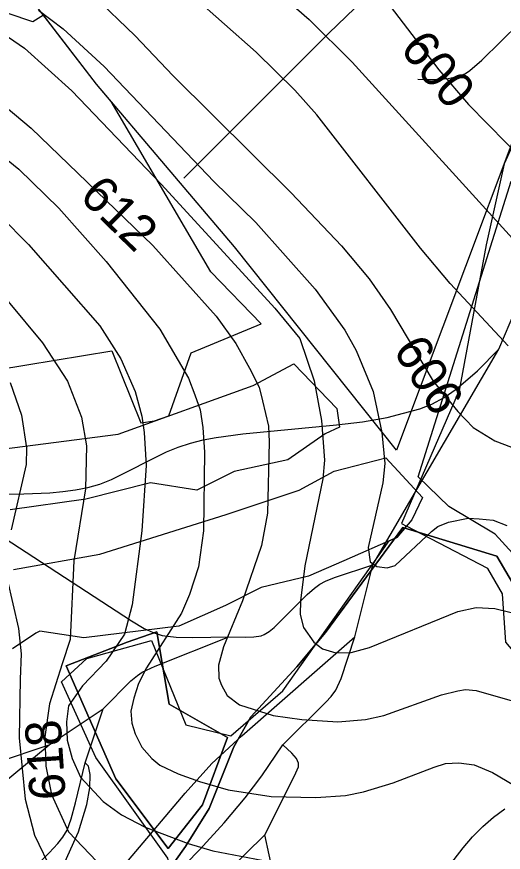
# Model space of a CAD drawing. Extents: x -709584 to -702006, y -1161789 to -1157496.
# Drawn here: x -706071 to -705935.7, y -1159921.9 to -1159689.6 of the extents above; entities that cross this region are included whole.
import ezdxf

# ---------------------------------------------------------------- set-up
doc = ezdxf.new("R2010")
doc.units = 0
for name, color, linetype in [('102_obvod PÚ', 7, 'Continuous'), ('120_vrstevnice hlavní', 7, 'Continuous'), ('121_vrstevnice hlavní_popis', 7, 'Continuous'), ('122_vrstevnice základní', 7, 'Continuous'), ('408_BPEJ_linie', 7, 'Continuous'), ('411_akumulovaný odtok', 7, 'Continuous'), ('419_LPIS PB', 7, 'Continuous')]:
    doc.layers.add(name, color=color, linetype=linetype)

msp = doc.modelspace()

# ---------------------------------------------------------------- linework, layer by layer
at = {"layer": '102_obvod PÚ'}
for points in [[(-706132.01, -1160017.23), (-706063.34, -1159989.61), (-706060.53, -1159983.56), (-706051.79, -1159977.72), (-706042.41, -1159962.75), (-706022.6, -1159931.91), (-706029.49, -1159927.99), (-706024.08, -1159920.31), (-706017.53, -1159909.69), (-706010.59, -1159892.53), (-706005.92, -1159884.25), (-705993.15, -1159870.34), (-705985.19, -1159860.82), (-705963.63, -1159831.62), (-705937.51, -1159839.54), (-705930.71, -1159851.23)], [(-705930.71, -1159851.23), (-705937.51, -1159839.54), (-705963.63, -1159831.62), (-705985.19, -1159860.82), (-705993.15, -1159870.34), (-706005.92, -1159884.25), (-706010.59, -1159892.53), (-706017.53, -1159909.69), (-706024.08, -1159920.31), (-706029.49, -1159927.99), (-706022.6, -1159931.91), (-706042.41, -1159962.75), (-706051.79, -1159977.72), (-706060.53, -1159983.56), (-706063.34, -1159989.61), (-706132.01, -1160017.23)], [(-706057.27, -1159870.06), (-706040.27, -1159863.46), (-706031.99, -1159860.56), (-706028.57, -1159880.71), (-706012.4, -1159889.98), (-706019.3, -1159908.7), (-706028.85, -1159920.87), (-706043.4, -1159901.45), (-706057.27, -1159870.06)], [(-706057.27, -1159870.06), (-706043.4, -1159901.45), (-706028.85, -1159920.87), (-706019.3, -1159908.7), (-706012.4, -1159889.98), (-706028.57, -1159880.71), (-706031.99, -1159860.56), (-706040.27, -1159863.46), (-706057.27, -1159870.06)]]:
    msp.add_lwpolyline(points, dxfattribs=at)
at = {"layer": '120_vrstevnice hlavní'}
for points in [[(-706218.75, -1159642.87), (-706204.67, -1159658.36), (-706190.06, -1159671.12), (-706180.37, -1159678.25), (-706171.25, -1159683.24), (-706163.27, -1159686.51), (-706155.29, -1159688.51), (-706139.33, -1159689.93), (-706125.65, -1159689.65), (-706101.43, -1159688.08), (-706092.59, -1159688.37), (-706084.61, -1159689.93), (-706076.63, -1159693.07), (-706068.8, -1159698.34), (-706055.69, -1159710.17), (-706030.75, -1159736.24), (-705999.26, -1159770.58)], [(-705977.91, -1159672.33), (-705972.26, -1159679.93), (-705953.66, -1159704.32), (-705945.4, -1159714.02), (-705924.31, -1159735.53), (-705913.33, -1159743.94), (-705902.79, -1159750.92), (-705894.24, -1159755.34), (-705885.69, -1159757.9), (-705881.42, -1159758.61), (-705872.87, -1159758.04), (-705863.6, -1159754.62), (-705855.48, -1159749.07), (-705835.53, -1159727.41), (-705809.03, -1159702.19), (-705799.75, -1159694.12)], [(-705999.26, -1159770.58), (-705992.26, -1159779.01), (-705988.32, -1159790.83), (-705986.24, -1159801.82), (-705985.44, -1159812.91), (-705985.86, -1159818.03), (-705990.85, -1159842.26), (-705992.13, -1159851.95), (-705992.16, -1159855.82), (-705991.28, -1159859.36), (-705988.43, -1159863.49), (-705985.97, -1159865.34), (-705982.3, -1159866.48), (-705978.03, -1159866.34), (-705972.9, -1159864.92), (-705948.39, -1159854.94), (-705943.26, -1159853.8), (-705938.13, -1159854.09), (-705933.57, -1159855.23)], [(-706072.79, -1159791.25), (-706069.65, -1159800.37), (-706068.23, -1159809.49), (-706068.37, -1159814.05), (-706072.5, -1159832.28)], [(-706073.64, -1159845.96), (-706070.51, -1159859.64), (-706069.72, -1159866.72), (-706069.98, -1159873.75), (-706070.25, -1159890.04), (-706068.67, -1159907.11), (-706066.05, -1159917.09), (-706061.1, -1159927.33)]]:
    msp.add_lwpolyline(points, dxfattribs=at)
at = {"layer": '122_vrstevnice základní'}
for points in [[(-705934.42, -1159781.13), (-705950.53, -1159763.75), (-705958.79, -1159753.91), (-705987.57, -1159716.86), (-705993.7, -1159710.03), (-706004.39, -1159699.48), (-706022.06, -1159683.81), (-706031.46, -1159676.97), (-706046.42, -1159668.42), (-706056.94, -1159662.66)], [(-706016.88, -1159667.56), (-706001.78, -1159679.84), (-705989.71, -1159690.36), (-705977.74, -1159702.19), (-705927.58, -1159757.33)], [(-706049.56, -1159683.81), (-706038.16, -1159694.78), (-706027.47, -1159706.03), (-705994.7, -1159738.52), (-705980.73, -1159753.34), (-705973.04, -1159762.46), (-705967.06, -1159771.01), (-705955.23, -1159790.96), (-705948.39, -1159799.37), (-705944.11, -1159803.78), (-705938.13, -1159807.49), (-705917.61, -1159815.33)], [(-706064.95, -1159687.8), (-706058.11, -1159692.93), (-706046.71, -1159703.47), (-706016.21, -1159735.39), (-706004.53, -1159746.79), (-705988, -1159765.31), (-705979.74, -1159776.71), (-705976.6, -1159782.41), (-705971.9, -1159793.81), (-705969.48, -1159805.21), (-705968.62, -1159813.76), (-705969.19, -1159819.18), (-705973.32, -1159837.13), (-705972.75, -1159841.12), (-705970.9, -1159842.4), (-705968.05, -1159842.83), (-705965.77, -1159842.12), (-705955.66, -1159832.71), (-705953.94, -1159831.36), (-705950.95, -1159830.15), (-705945.54, -1159829.01), (-705942.4, -1159829.15), (-705938.55, -1159829.6), (-705934.71, -1159831)], [(-706076.92, -1159712.3), (-706066.94, -1159720.57), (-706033.17, -1159753.2), (-706015.5, -1159772.86), (-706010.09, -1159780.42), (-706006.24, -1159787.26), (-706003.57, -1159792.62), (-706002.68, -1159796.38), (-706000.98, -1159803.4), (-706000.83, -1159807.78), (-706001.25, -1159827.58), (-706002.96, -1159836.56), (-706008.24, -1159851.95), (-706013.51, -1159864.77), (-706014.93, -1159869.9), (-706014.79, -1159873.47), (-706014.08, -1159875.46), (-706012.46, -1159878.26), (-706009.09, -1159880.88), (-705999.69, -1159883.87), (-705991.71, -1159885.01), (-705981.73, -1159885.58), (-705974.04, -1159885.01), (-705968.91, -1159883.87), (-705952.87, -1159878.13), (-705948.39, -1159877.03), (-705946.28, -1159876.63), (-705943.26, -1159876.89), (-705933.28, -1159879.74)], [(-706080.34, -1159723.99), (-706070.36, -1159731.97), (-706059.25, -1159742.8), (-706046.14, -1159757.62), (-706031.18, -1159776.43), (-706023.2, -1159790.11), (-706021.49, -1159794.67), (-706019.99, -1159798.89), (-706019.21, -1159803.79), (-706018.78, -1159810.63), (-706019.07, -1159832.57), (-706020.49, -1159842.54), (-706022.91, -1159850.24), (-706025.19, -1159855.37), (-706034.88, -1159870.61), (-706037.16, -1159875), (-706038.45, -1159879.02), (-706039.22, -1159882.65), (-706039.02, -1159886.01), (-706038.02, -1159889), (-706036.18, -1159892.69), (-706033.46, -1159895.84), (-706031.18, -1159897.69), (-706026.09, -1159900.08), (-706020.21, -1159902.25), (-706012.23, -1159904.53), (-706000.26, -1159906.38), (-705987.86, -1159906.67), (-705979.59, -1159906.1), (-705974.61, -1159905.1), (-705966.37, -1159902.59), (-705954.94, -1159898.26), (-705951.76, -1159897.2), (-705948.1, -1159896.98), (-705943.83, -1159897.55), (-705938.7, -1159899.68), (-705930.15, -1159904.81)], [(-706083.19, -1159737.38), (-706067.66, -1159752.92), (-706047.85, -1159775.57), (-706042.01, -1159784.69), (-706038.02, -1159793.81), (-706036.17, -1159800.65), (-706035.51, -1159805.15), (-706035.03, -1159814.33), (-706036.17, -1159832.57), (-706038.87, -1159853.09), (-706041.01, -1159861.21)], [(-706073.35, -1159768.73), (-706063.81, -1159780.27), (-706056.83, -1159790.96), (-706052.98, -1159800.94), (-706051.55, -1159808.92), (-706051.84, -1159820.89), (-706055.12, -1159840.83), (-706056.11, -1159862.78), (-706058.39, -1159869.48), (-706061.85, -1159880.59), (-706063.16, -1159889.78), (-706062.9, -1159897.92), (-706061.32, -1159905.8), (-706056.54, -1159916.21)], [(-706041.01, -1159861.21), (-706046.09, -1159868.77), (-706052.66, -1159875.6), (-706056.54, -1159881.16), (-706057.11, -1159885.58), (-706056.97, -1159890.71), (-706055.54, -1159895.84), (-706053.26, -1159900.97), (-706046.99, -1159907.81), (-706041.86, -1159911.51), (-706035.31, -1159914.93), (-706023.34, -1159919.49), (-706016.5, -1159921.49), (-706002.82, -1159924.05), (-705987.57, -1159925.48), (-705959.79, -1159925.9), (-705953.8, -1159926.62), (-705941.12, -1159929.75), (-705928.3, -1159935.74)], [(-705836.19, -1160013.74), (-705859.76, -1159996.01), (-705875.72, -1159985.75), (-705899.94, -1159972.36), (-705924.16, -1159960.96), (-705938.56, -1159955.4), (-705953.23, -1159951.12), (-705975.18, -1159947.14), (-706000.26, -1159944.86), (-706010.52, -1159943), (-706024.2, -1159939.3), (-706033.03, -1159935.45), (-706043.43, -1159928.9), (-706048.7, -1159924.48), (-706056.54, -1159916.21)]]:
    msp.add_lwpolyline(points, dxfattribs=at)
at = {"layer": '408_BPEJ_linie'}
for points in [[(-705855.5, -1159626.5), (-705859, -1159626.5), (-705892.5, -1159654), (-705916, -1159687.5), (-705935.5, -1159730.5), (-705940.5, -1159753), (-705948, -1159793.5), (-705964, -1159830.5), (-705962.63, -1159831.21)], [(-706134, -1159678.5), (-706160, -1159690), (-706178.5, -1159703), (-706169, -1159715.5), (-706178.4, -1159733.36), (-706178.54, -1159735.07), (-706174.5, -1159740), (-706185.07, -1159787.78), (-706179.23, -1159791.92), (-706164, -1159787), (-706084, -1159789), (-706044.5, -1159782.5), (-706036.5, -1159802.5), (-706032.65, -1159801.99), (-706028.67, -1159800.55), (-706022.5, -1159783), (-706003, -1159775), (-706017, -1159760.5), (-706044.68, -1159713.19), (-706048.77, -1159708.36), (-706063.56, -1159689.19), (-706066.5, -1159691), (-706080, -1159686.5)], [(-706131, -1160024), (-706134, -1160019), (-706120, -1160012), (-706092.24, -1160000), (-706091.72, -1159999.78), (-706091.13, -1159999.73), (-706061.5, -1159984), (-706046.5, -1159967), (-706027, -1159934), (-706029, -1159923.5), (-706049, -1159895.5), (-706058.5, -1159874.5), (-706051.5, -1159868), (-706033.5, -1159863), (-706024, -1159886.5), (-706011.5, -1159889.5), (-705997, -1159877), (-705967.43, -1159835.34), (-705965.3, -1159834.4), (-705962.63, -1159831.21)], [(-705958, -1160051), (-705964.98, -1160029.43), (-705970.16, -1160022.75), (-705976.17, -1160000.15), (-705976.3, -1160000), (-705988.18, -1159985.84), (-705988.18, -1159978.31), (-705985.93, -1159972.28), (-705984.82, -1159971.49), (-705985, -1159971), (-705982.5, -1159968.5), (-705972.8, -1159965.83), (-705937.13, -1159953.68), (-705884.58, -1159938.61), (-705879.05, -1159936.81), (-705879.5, -1159931), (-705888, -1159919), (-705935, -1159863.5), (-705936, -1159850), (-705940, -1159843), (-705962.63, -1159831.21)]]:
    msp.add_lwpolyline(points, dxfattribs=at)
at = {"layer": '411_akumulovaný odtok'}
for p, q in [((-705971.99, -1159842), (-705936.99, -1159782)), ((-705976.99, -1159862), (-705971.99, -1159842)), ((-706061.99, -1159892), (-706046.99, -1159882)), ((-706051.99, -1159897), (-706046.99, -1159882)), ((-706076.99, -1159897), (-706061.99, -1159892))]:
    msp.add_line(p, q, dxfattribs=at)
for points in [[(-706024.49, -1159734.5), (-705984.26, -1159694.21), (-705969.66, -1159680.07), (-705957.35, -1159669.21), (-705925.72, -1159642.9), (-705919.69, -1159637.48), (-705914.14, -1159631.8), (-705911.69, -1159628.78), (-705909.58, -1159625.58), (-705907.92, -1159622.22), (-705906.59, -1159618.67), (-705905.52, -1159614.98), (-705900.88, -1159596.18), (-705899.46, -1159591.35), (-705897.92, -1159586.93), (-705896.3, -1159583.13), (-705894.86, -1159580.45), (-705893.57, -1159578.49), (-705892.57, -1159577.31), (-705891.99, -1159577)], [(-705959.49, -1159707), (-705954.5, -1159707.08), (-705951.03, -1159706.8), (-705947.72, -1159706.03), (-705946.24, -1159705.36), (-705945.03, -1159704.56), (-705941.74, -1159701.72), (-705931.17, -1159691.27), (-705927.79, -1159688.46), (-705926.58, -1159687.65), (-705924.1, -1159686.34), (-705914.95, -1159682.58), (-705912.59, -1159681.2), (-705911.57, -1159680.37), (-705909.69, -1159678.41), (-705907.66, -1159675.72), (-705901.99, -1159667)], [(-705936.99, -1159782), (-705925.97, -1159756.09), (-705922.41, -1159748.66), (-705920.7, -1159745.82), (-705918.76, -1159743.09), (-705907.26, -1159728.57), (-705905.31, -1159725.89), (-705903.64, -1159723.1), (-705902.97, -1159721.44), (-705902.17, -1159717.45), (-705901.9, -1159713.2), (-705901.99, -1159707)], [(-706109.49, -1159822), (-706081.48, -1159822.34), (-706068.97, -1159822.27), (-706061.73, -1159821.93), (-706058.16, -1159821.61), (-706054.64, -1159821.13), (-706051.19, -1159820.46), (-706047.83, -1159819.51), (-706044.66, -1159818.28), (-706029.31, -1159810.52), (-706026.13, -1159809.22), (-706022.67, -1159808.12), (-706019.13, -1159807.25), (-706015.51, -1159806.57), (-706008.15, -1159805.53), (-705982.07, -1159803.07), (-705974.85, -1159802.23), (-705968.04, -1159801.05), (-705958.92, -1159798.61), (-705955.57, -1159797.3), (-705952.18, -1159795.42), (-705948.87, -1159793.11), (-705942.93, -1159788.05), (-705936.99, -1159782)], [(-706074.49, -1159834.5), (-706039.1, -1159857.51), (-706035.51, -1159859.64), (-706033.05, -1159860.83), (-706030.54, -1159861.62), (-706026.68, -1159862.1), (-706022.07, -1159862.19), (-706011.99, -1159862)], [(-706011.99, -1159862), (-706007.45, -1159862.11), (-706005.09, -1159862.01), (-706003.04, -1159861.68), (-706002.24, -1159861.39), (-706000.77, -1159860.5), (-705999.39, -1159859.37), (-705990.26, -1159850.25), (-705988.23, -1159848.42), (-705986.77, -1159847.35), (-705985.17, -1159846.5), (-705982.62, -1159845.47), (-705971.99, -1159842)], [(-706046.99, -1159882), (-706039.23, -1159874.2), (-706037.45, -1159872.7), (-706036.13, -1159871.85), (-706032.46, -1159870.15), (-706011.99, -1159862)], [(-706044.49, -1159929.5), (-706024.2, -1159905.45), (-706016.79, -1159897.19), (-706008.45, -1159889.47), (-705976.99, -1159862)], [(-705996.99, -1159892), (-705985.05, -1159880.13), (-705983.56, -1159878.54), (-705982.26, -1159876.84), (-705980.81, -1159873.62), (-705976.99, -1159862)], [(-706161.99, -1159987), (-706144.45, -1159966.3), (-706140.82, -1159962.28), (-706137.1, -1159958.45), (-706133.16, -1159954.94), (-706131.06, -1159953.38), (-706128.92, -1159952.01), (-706120.04, -1159947.04), (-706117.93, -1159945.64), (-706115.81, -1159943.99), (-706113.79, -1159942.19), (-706109.95, -1159938.29), (-706095.39, -1159921.49), (-706089.62, -1159915.47), (-706081.12, -1159907.87), (-706061.99, -1159892)], [(-706027.66, -1159928.93), (-706020.16, -1159921.22), (-706013.35, -1159913.7), (-706007.51, -1159906.73), (-706002.87, -1159900.65), (-705996.99, -1159892)], [(-706001.99, -1159917), (-705993.75, -1159900.68), (-705992.7, -1159898.09), (-705992.61, -1159897.11), (-705993.17, -1159895.83), (-705994.49, -1159894.34), (-705996.99, -1159892)], [(-706084.49, -1159944.5), (-706061.92, -1159922.04), (-706059.53, -1159919.48), (-706058.12, -1159917.67), (-706056.99, -1159915.73), (-706055.82, -1159912.59), (-706054.63, -1159908.18), (-706051.99, -1159897)], [(-706057.58, -1159924.68), (-706053.78, -1159916.2), (-706051.45, -1159908.64), (-706050.67, -1159903.95), (-706050.59, -1159900.3), (-706051.04, -1159897.92), (-706051.99, -1159897)], [(-705979.49, -1160014.5), (-705978.92, -1160014.2), (-705978.1, -1160012.99), (-705977.15, -1160010.96), (-705976, -1160007.45), (-705974.96, -1160003.05), (-705974.03, -1159998.01), (-705970.85, -1159977.12), (-705969.93, -1159973.07), (-705966.21, -1159961.17), (-705964.3, -1159951.66), (-705963.2, -1159948.09), (-705961.78, -1159944.52), (-705960.11, -1159940.97), (-705956.26, -1159933.93), (-705951.85, -1159927.1), (-705946.91, -1159920.64), (-705944.25, -1159917.6), (-705941.46, -1159914.75), (-705938.5, -1159912.13), (-705935.33, -1159909.82)], [(-706031.99, -1159972), (-706027.35, -1159967.54), (-706025.05, -1159965.08), (-706023.25, -1159962.74), (-706022.18, -1159960.55), (-706020.94, -1159955.76), (-706017.81, -1159937.01), (-706017.19, -1159934.61), (-706016.32, -1159932.35), (-706015.06, -1159930.32), (-706012.71, -1159927.53), (-706001.99, -1159917)], [(-706011.99, -1159982), (-706014.47, -1159975.17), (-706015.46, -1159971.6), (-706015.84, -1159968.5), (-706015.69, -1159967.24), (-706015.31, -1159966.01), (-706014.06, -1159963.63), (-706012.45, -1159961.33), (-706003.24, -1159949.99), (-706000.63, -1159946.55), (-705999.15, -1159944.2), (-705998.56, -1159942.98), (-705997.9, -1159940.46), (-705997.86, -1159937.83), (-705998.39, -1159933.74), (-706001.99, -1159917)]]:
    msp.add_lwpolyline(points, dxfattribs=at)
at = {"layer": '419_LPIS PB'}
for points in [[(-705914.2, -1159673.6), (-705965.45, -1159810.13), (-706010.48, -1159753.55), (-706048.77, -1159708.36), (-706066.79, -1159685.01)], [(-705928.34, -1159844.03), (-705938.02, -1159833.48), (-705950.84, -1159825.77), (-705959.41, -1159817.52), (-705933.52, -1159735.28)], [(-706078.05, -1159810.16), (-706042.76, -1159805.64), (-706005.22, -1159792.08), (-705993.96, -1159786.06), (-705982, -1159798.5), (-705981.3, -1159803.7), (-705985.2, -1159805.6), (-705995.6, -1159812.8), (-706010.5, -1159816), (-706020.9, -1159821.2), (-706033.75, -1159819.2), (-706051.77, -1159823.72), (-706072.79, -1159826.73)], [(-706071.9, -1159843.26), (-706047.92, -1159839.03), (-706012.73, -1159828.01), (-705992.46, -1159821.23), (-705982.7, -1159815.96), (-705968.4, -1159812.2), (-705958.2, -1159823.3), (-705961.2, -1159829.5), (-705965.3, -1159834.4), (-705980.1, -1159840.9), (-705989.9, -1159845.1), (-706003, -1159848.3), (-706012.9, -1159853.3), (-706025.94, -1159859), (-706052.3, -1159862.3), (-706064.53, -1159860.4), (-706065.63, -1159860.95), (-706072.18, -1159865.3)]]:
    msp.add_lwpolyline(points, dxfattribs=at)

# ---------------------------------------------------------------- texts
at = {"layer": '121_vrstevnice hlavní_popis'}
for s, rotation, p in [('600', 309.0997, (-705964.72, -1159698.64)), ('612', 315.8059, (-706053.88, -1159739.95)), ('606', 301.8308, (-705966.55, -1159782.25)), ('618', 93.8439, (-706057.32, -1159907.01))]:
    msp.add_text(s, height=10, rotation=rotation, dxfattribs=at).set_placement(p)

doc.saveas('drawing.dxf')
